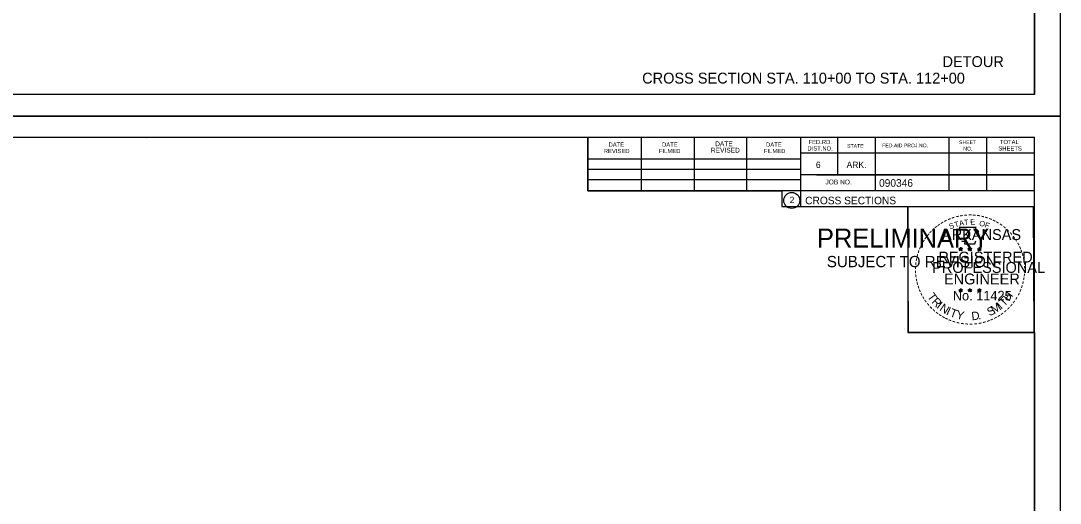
# Model space of a CAD drawing. Extents: x 1368971 to 1374497, y 378717 to 381839.
# Drawn here: x 1371234.1 to 1371425.6, y 381341.4 to 381430.3 of the extents above; entities that cross this region are included whole.
import ezdxf

# ---------------------------------------------------------------- set-up
doc = ezdxf.new("R2010")
doc.units = 0
doc.layers.add('R_Draft', color=7, linetype='Continuous')
doc.layers.add('R_No Plot', color=7, linetype='Continuous')

msp = doc.modelspace()

# ---------------------------------------------------------------- linework, layer by layer
at = {"layer": 'R_No Plot'}
for p, q in [((1371420.82, 381416.75), (1371420.82, 381622.21)), ((1371420.82, 381416.75), (1371104.64, 381416.75)), ((1371092.24, 381412.77), (1371425.58, 381412.77)), ((1371092.24, 381412.77), (1371425.58, 381412.77)), ((1371104.64, 381408.87), (1371420.82, 381408.87)), ((1371257.16, 381408.61), (1371257.16, 381408.61)), ((1371257.16, 381408.61), (1371257.16, 381408.61)), ((1371338.56, 381398.99), (1371338.56, 381408.87)), ((1371348.42, 381398.99), (1371348.42, 381408.67)), ((1371358.18, 381398.99), (1371358.18, 381408.67)), ((1371367.86, 381398.99), (1371367.86, 381408.67)), ((1371377.72, 381408.87), (1371377.72, 381396.07)), ((1371384.56, 381408.87), (1371384.56, 381401.93)), ((1371391.5, 381408.87), (1371391.5, 381398.99)), ((1371405.08, 381408.87), (1371405.08, 381398.99)), ((1371412.02, 381408.87), (1371412.02, 381398.99)), ((1371420.82, 381203.41), (1371420.82, 381408.87)), ((1371420.82, 381405.93), (1371377.72, 381405.93)), ((1371420.82, 381405.95), (1371420.82, 381405.95)), ((1371338.56, 381404.85), (1371377.72, 381404.85)), ((1371338.56, 381402.99), (1371377.72, 381402.99)), ((1371420.82, 381401.93), (1371377.72, 381401.93)), ((1371380.68, 381401.93), (1371420.82, 381401.93)), ((1371338.56, 381398.99), (1371338.56, 381401.05)), ((1371338.56, 381401.05), (1371377.72, 381401.05)), ((1371420.82, 381398.99), (1371338.56, 381398.99)), ((1371377.72, 381396.07), (1371420.82, 381396.07)), ((1371406.91, 381388.33), (1371407.26, 381388.22)), ((1371406.91, 381388.33), (1371407.16, 381388.28)), ((1371406.91, 381388.33), (1371407.15, 381388.2)), ((1371407.04, 381387.92), (1371407.26, 381388.22)), ((1371407.04, 381387.92), (1371407.17, 381388.16)), ((1371407.04, 381387.92), (1371407.26, 381388.14)), ((1371407.26, 381388.58), (1371407.22, 381388.33)), ((1371407.26, 381388.22), (1371407.26, 381388.58)), ((1371407.26, 381388.58), (1371407.31, 381388.33)), ((1371407.6, 381388.33), (1371407.26, 381388.22)), ((1371407.47, 381387.92), (1371407.26, 381388.22)), ((1371407.47, 381387.92), (1371407.26, 381388.13)), ((1371407.6, 381388.33), (1371407.32, 381388.28)), ((1371407.47, 381387.92), (1371407.33, 381388.21)), ((1371407.6, 381388.33), (1371407.4, 381388.22)), ((1371408.58, 381388.33), (1371408.93, 381388.22)), ((1371408.58, 381388.33), (1371408.83, 381388.28)), ((1371408.58, 381388.33), (1371408.82, 381388.2)), ((1371408.71, 381387.92), (1371408.93, 381388.22)), ((1371408.71, 381387.92), (1371408.84, 381388.16)), ((1371408.71, 381387.92), (1371408.93, 381388.14)), ((1371408.93, 381388.58), (1371408.89, 381388.33)), ((1371408.93, 381388.22), (1371408.93, 381388.58)), ((1371408.93, 381388.58), (1371408.98, 381388.33)), ((1371409.27, 381388.33), (1371408.93, 381388.22)), ((1371409.14, 381387.92), (1371408.93, 381388.22)), ((1371409.14, 381387.92), (1371408.93, 381388.13)), ((1371409.27, 381388.33), (1371408.99, 381388.28)), ((1371409.14, 381387.92), (1371409, 381388.21)), ((1371409.27, 381388.33), (1371409.07, 381388.22)), ((1371410.34, 381388.31), (1371410.69, 381388.2)), ((1371410.34, 381388.31), (1371410.6, 381388.27)), ((1371410.34, 381388.31), (1371410.58, 381388.19)), ((1371410.48, 381387.91), (1371410.69, 381388.2)), ((1371410.48, 381387.91), (1371410.6, 381388.15)), ((1371410.48, 381387.91), (1371410.69, 381388.12)), ((1371410.69, 381388.57), (1371410.65, 381388.32)), ((1371410.69, 381388.2), (1371410.69, 381388.57)), ((1371410.69, 381388.57), (1371410.74, 381388.32)), ((1371411.04, 381388.31), (1371410.69, 381388.2)), ((1371410.9, 381387.91), (1371410.69, 381388.2)), ((1371410.9, 381387.91), (1371410.69, 381388.12)), ((1371411.04, 381388.31), (1371410.75, 381388.27)), ((1371410.9, 381387.91), (1371410.77, 381388.2)), ((1371411.04, 381388.31), (1371410.83, 381388.21)), ((1371406.9, 381380.75), (1371407.25, 381380.64)), ((1371406.9, 381380.75), (1371407.16, 381380.71)), ((1371406.9, 381380.75), (1371407.14, 381380.63)), ((1371407.04, 381380.35), (1371407.25, 381380.64)), ((1371407.04, 381380.35), (1371407.16, 381380.59)), ((1371407.04, 381380.35), (1371407.25, 381380.56)), ((1371407.25, 381381.01), (1371407.21, 381380.76)), ((1371407.25, 381380.64), (1371407.25, 381381.01)), ((1371407.25, 381381.01), (1371407.3, 381380.76)), ((1371407.6, 381380.75), (1371407.25, 381380.64)), ((1371407.47, 381380.35), (1371407.25, 381380.64)), ((1371407.47, 381380.35), (1371407.25, 381380.56)), ((1371407.6, 381380.75), (1371407.31, 381380.7)), ((1371407.47, 381380.35), (1371407.33, 381380.64)), ((1371407.6, 381380.75), (1371407.4, 381380.65)), ((1371408.57, 381380.75), (1371408.92, 381380.64)), ((1371408.57, 381380.75), (1371408.83, 381380.71)), ((1371408.57, 381380.75), (1371408.81, 381380.63)), ((1371408.71, 381380.35), (1371408.92, 381380.64)), ((1371408.71, 381380.35), (1371408.83, 381380.59)), ((1371408.71, 381380.35), (1371408.92, 381380.56)), ((1371408.92, 381381.01), (1371408.88, 381380.76)), ((1371408.92, 381380.64), (1371408.92, 381381.01)), ((1371408.92, 381381.01), (1371408.97, 381380.76)), ((1371409.27, 381380.75), (1371408.92, 381380.64)), ((1371409.14, 381380.35), (1371408.92, 381380.64)), ((1371409.14, 381380.35), (1371408.92, 381380.56)), ((1371409.27, 381380.75), (1371408.98, 381380.7)), ((1371409.14, 381380.35), (1371409, 381380.64)), ((1371409.27, 381380.75), (1371409.07, 381380.65)), ((1371410.34, 381380.74), (1371410.69, 381380.63)), ((1371410.34, 381380.74), (1371410.59, 381380.7)), ((1371410.34, 381380.74), (1371410.58, 381380.62)), ((1371410.47, 381380.34), (1371410.69, 381380.63)), ((1371410.47, 381380.34), (1371410.6, 381380.58)), ((1371410.47, 381380.34), (1371410.69, 381380.55)), ((1371410.69, 381381), (1371410.65, 381380.75)), ((1371410.69, 381380.63), (1371410.69, 381381)), ((1371410.69, 381381), (1371410.74, 381380.75)), ((1371411.04, 381380.74), (1371410.69, 381380.63)), ((1371410.9, 381380.34), (1371410.69, 381380.63)), ((1371410.9, 381380.34), (1371410.69, 381380.55)), ((1371411.04, 381380.74), (1371410.75, 381380.69)), ((1371410.9, 381380.34), (1371410.77, 381380.63)), ((1371411.04, 381380.74), (1371410.83, 381380.64)), ((1371396.86, 381373.62), (1371396.86, 381373.62))]:
    msp.add_line(p, q, dxfattribs=at)
for points in [[(1371092.24, 381626.1), (1371425.58, 381626.1), (1371425.58, 381412.77), (1371092.24, 381412.77)], [(1371338.56, 381622.21), (1371338.56, 381612.33), (1371374.3, 381612.33), (1371374.3, 381609.41), (1371397.49, 381609.41), (1371397.49, 381586.19), (1371420.82, 381586.19), (1371420.82, 381416.75), (1371104.64, 381416.75), (1371104.64, 381622.21)], [(1371092.24, 381412.77), (1371425.58, 381412.77), (1371425.58, 381199.43), (1371092.24, 381199.43)], [(1371338.56, 381408.87), (1371338.56, 381398.99), (1371374.3, 381398.99), (1371374.3, 381396.07), (1371397.49, 381396.07), (1371397.49, 381372.86), (1371420.82, 381372.86), (1371420.82, 381203.41), (1371104.64, 381203.41), (1371104.64, 381408.87)], [(1371397.49, 381396.1), (1371420.59, 381396.1), (1371420.71, 381372.86), (1371397.61, 381372.86)]]:
    msp.add_lwpolyline(points, close=True, dxfattribs=at)
for points in [[(1371406.95, 381392.2), (1371407.22, 381391.38)], [(1371410.46, 381391.28), (1371410.6, 381391.57), (1371409.92, 381391.54), (1371410.07, 381392.2), (1371406.95, 381392.2)], [(1371407.26, 381388.58), (1371407.47, 381387.92), (1371406.91, 381388.33), (1371407.6, 381388.33), (1371407.04, 381387.92), (1371407.26, 381388.58)], [(1371407.44, 381389.78), (1371407.44, 381389.69), (1371408, 381389.68), (1371407.95, 381389.2), (1371409.82, 381389.2), (1371410.02, 381389.74)], [(1371408.93, 381388.58), (1371409.14, 381387.92), (1371408.58, 381388.33), (1371409.27, 381388.33), (1371408.71, 381387.92), (1371408.93, 381388.58)], [(1371410.69, 381388.57), (1371410.9, 381387.91), (1371410.34, 381388.31), (1371411.04, 381388.31), (1371410.48, 381387.91), (1371410.69, 381388.57)], [(1371407.25, 381381.01), (1371407.47, 381380.35), (1371406.9, 381380.75), (1371407.6, 381380.75), (1371407.04, 381380.35), (1371407.25, 381381.01)], [(1371408.92, 381381.01), (1371409.14, 381380.35), (1371408.57, 381380.75), (1371409.27, 381380.75), (1371408.71, 381380.35), (1371408.92, 381381.01)], [(1371410.69, 381381), (1371410.9, 381380.34), (1371410.34, 381380.74), (1371411.04, 381380.74), (1371410.47, 381380.34), (1371410.69, 381381)]]:
    msp.add_lwpolyline(points, dxfattribs=at)
for centre, radius in [((1371376.11, 381397.21), 1.47), ((1371407.26, 381388.21), 0.172), ((1371407.26, 381388.21), 0.145), ((1371407.26, 381388.21), 0.116), ((1371407.26, 381388.21), 0.0991), ((1371407.26, 381388.21), 0.0747), ((1371407.26, 381388.21), 0.0495), ((1371407.26, 381388.21), 0.0296), ((1371408.93, 381388.21), 0.172), ((1371408.93, 381388.21), 0.145), ((1371408.93, 381388.21), 0.116), ((1371408.93, 381388.21), 0.0991), ((1371408.93, 381388.21), 0.0747), ((1371408.93, 381388.21), 0.0495), ((1371408.93, 381388.21), 0.0296), ((1371410.69, 381388.2), 0.172), ((1371410.69, 381388.2), 0.145), ((1371410.69, 381388.2), 0.116), ((1371410.69, 381388.2), 0.0991), ((1371410.69, 381388.2), 0.0747), ((1371410.69, 381388.2), 0.0495), ((1371410.69, 381388.2), 0.0296), ((1371407.25, 381380.64), 0.172), ((1371407.25, 381380.64), 0.145), ((1371407.25, 381380.64), 0.116), ((1371407.25, 381380.64), 0.0991), ((1371407.25, 381380.64), 0.0747), ((1371407.25, 381380.64), 0.0495), ((1371407.25, 381380.64), 0.0296), ((1371408.92, 381380.64), 0.172), ((1371408.92, 381380.64), 0.145), ((1371408.92, 381380.64), 0.116), ((1371408.92, 381380.64), 0.0991), ((1371408.92, 381380.64), 0.0747), ((1371408.92, 381380.64), 0.0495), ((1371408.92, 381380.64), 0.0296), ((1371410.69, 381380.63), 0.172), ((1371410.69, 381380.63), 0.145), ((1371410.69, 381380.63), 0.116), ((1371410.69, 381380.63), 0.0991), ((1371410.69, 381380.63), 0.0747), ((1371410.69, 381380.63), 0.0495), ((1371410.69, 381380.63), 0.0296)]:
    msp.add_circle(centre, radius, dxfattribs=at)

# ---------------------------------------------------------------- texts
at = {"layer": 'R_Draft'}
for s, p in [('DETOUR', (1371403.89, 381421.79)), ('CROSS SECTION STA. 110+00 TO STA. 112+00', (1371348.55, 381418.75))]:
    msp.add_text(s, height=2, dxfattribs=at).set_placement(p)
at = {"layer": 'R_No Plot'}
for s, height, p in [('DATE', 0.782, (1371342.36, 381407.11)), ('DATE', 0.782, (1371352.22, 381407.11)), ('DATE', 0.879, (1371362, 381407.21)), ('DATE', 0.782, (1371371.38, 381407.11)), ('FED.RD.', 0.782, (1371379.2, 381407.59)), ('STATE', 0.684, (1371386.32, 381406.91)), ('FED.AID PROJ.NO.', 0.684, (1371392.78, 381407.01)), ('SHEET', 0.684, (1371406.94, 381407.59)), ('TOTAL', 0.782, (1371414.46, 381407.59)), ('REVISED', 0.782, (1371341.48, 381405.93)), ('FILMED', 0.782, (1371351.64, 381405.93)), ('REVISED', 0.879, (1371361.22, 381406.03)), ('FILMED', 0.782, (1371370.98, 381405.93)), ('DIST.NO.', 0.782, (1371379, 381406.41)), ('NO.', 0.684, (1371407.72, 381406.41)), ('SHEETS', 0.782, (1371414.18, 381406.41)), ('6', 1.17, (1371380.56, 381403.19)), ('ARK.', 1.172, (1371386.22, 381403.19)), ('JOB NO.', 0.879, (1371382.32, 381400.17)), ('2', 1.17, (1371375.73, 381396.72)), ('CROSS SECTIONS', 1.4, (1371378.59, 381396.5)), ('PRELIMINARY', 3.5, (1371380.77, 381388.53)), ('ARKANSAS', 2, (1371403.8, 381389.92)), ('DWB', 0.01, (1371381.52, 381390.38)), ('DWB', 0.01, (1371407.24, 381388.21)), ('DWB', 0.01, (1371408.91, 381388.21)), ('DWB', 0.01, (1371410.68, 381388.2)), ('SUBJECT TO REVISION', 2.0751, (1371382.58, 381384.91)), ('REGISTERED', 2, (1371403.12, 381385.77)), ('PROFESSIONAL', 2, (1371401.98, 381383.86)), ('ENGINEER', 2, (1371404.16, 381381.74)), ('No. 11425', 1.757, (1371405.79, 381378.79)), ('DWB', 0.01, (1371407.24, 381380.64)), ('DWB', 0.01, (1371408.91, 381380.64)), ('DWB', 0.01, (1371410.68, 381380.63))]:
    msp.add_text(s, height=height, dxfattribs=at).set_placement(p)
for s, height, rotation, p in [('090346', 1.4, 360, (1371392.2, 381399.73)), ('-', 1.6, 24.3072, (1371405.06, 381393.06)), ('-', 1.6, 19.1761, (1371405.7, 381393.33)), ('-', 1.6, 13.6301, (1371406.45, 381393.57)), ('-', 1.6, 10.2193, (1371407.13, 381393.73)), ('-', 1.6, 5.8968, (1371407.85, 381393.84)), ('-', 1.6, 0.1862, (1371408.63, 381393.92)), ('-', 1.6, 357.743, (1371409.35, 381393.9)), ('-', 1.6, 352.1617, (1371410.09, 381393.85)), ('-', 1.6, 347.2049, (1371410.81, 381393.73)), ('-', 1.6, 342.3362, (1371411.45, 381393.58)), ('-', 1.6, 337.8551, (1371412.18, 381393.36)), ('-', 1.6, 42.9622, (1371402.35, 381391.19)), ('-', 1.6, 38.9507, (1371402.78, 381391.6)), ('-', 1.6, 36.2317, (1371403.26, 381391.98)), ('-', 1.6, 34.0636, (1371403.83, 381392.38)), ('-', 1.6, 28.7918, (1371404.43, 381392.75)), ('S', 1, 21.594, (1371405.3, 381391.88)), ('T', 1, 16.4036, (1371406.22, 381392.21)), ('A', 1, 11.2132, (1371407.04, 381392.46)), ('T', 1, 6.0228, (1371407.89, 381392.63)), ('E', 1, 0.8323, (1371409, 381392.74)), ('O', 1, 350.4515, (1371410.6, 381392.53)), ('F', 1, 340.0707, (1371411.56, 381392.3)), ('-', 1.6, 334.1211, (1371412.81, 381393.08)), ('-', 1.6, 329.6409, (1371413.39, 381392.8)), ('-', 1.6, 325.8627, (1371414.04, 381392.44)), ('-', 1.6, 320.5297, (1371414.65, 381392.01)), ('-', 1.6, 315.5786, (1371415.24, 381391.53)), ('-', 1.6, 58.0706, (1371400.76, 381389.13)), ('-', 1.6, 54.2325, (1371401.08, 381389.65)), ('-', 1.6, 50.6142, (1371401.5, 381390.22)), ('-', 1.6, 48.423, (1371401.9, 381390.71)), ('-', 1.6, 309.8797, (1371415.81, 381390.98)), ('-', 1.6, 306.6522, (1371416.34, 381390.37)), ('-', 1.4, 303.6753, (1371416.82, 381389.81)), ('-', 1.6, 67.7743, (1371400.19, 381387.9)), ('-', 1.6, 62.8713, (1371400.44, 381388.51)), ('-', 1.6, 299.6684, (1371417.14, 381389.2)), ('-', 1.6, 294.6628, (1371417.47, 381388.59)), ('-', 1.6, 290.5728, (1371417.72, 381388.01)), ('-', 1.6, 81.2013, (1371399.64, 381385.85)), ('-', 1.6, 75.461, (1371399.77, 381386.56)), ('-', 1.6, 72.3945, (1371399.97, 381387.27)), ('-', 1.6, 285.1233, (1371417.96, 381387.43)), ('-', 1.6, 280.5493, (1371418.16, 381386.69)), ('-', 1.6, 94.1959, (1371399.57, 381383.73)), ('-', 1.6, 89.0622, (1371399.54, 381384.45)), ('-', 1.6, 85.1863, (1371399.56, 381385.15)), ('-', 1.6, 276.5962, (1371418.32, 381385.92)), ('-', 1.6, 274.3301, (1371418.38, 381385.2)), ('-', 1.6, 269.9407, (1371418.41, 381384.57)), ('-', 1.6, 98.9479, (1371399.64, 381383.06)), ('-', 1.6, 101.7149, (1371399.78, 381382.33)), ('-', 1.6, 260.9953, (1371418.32, 381383.25)), ('-', 1.6, 263.5172, (1371418.4, 381383.9)), ('-', 1.6, 105.4578, (1371399.94, 381381.73)), ('-', 1.6, 109.0874, (1371400.16, 381381.1)), ('-', 1.6, 114.0643, (1371400.41, 381380.51)), ('H', 1.54, 54.6088, (1371416.13, 381378.52)), ('-', 1.6, 247.8887, (1371417.81, 381381.18)), ('-', 1.6, 252.8681, (1371418.03, 381381.85)), ('-', 1.6, 255.7626, (1371418.21, 381382.57)), ('-', 1.6, 115.7288, (1371400.71, 381379.89)), ('-', 1.6, 120.4471, (1371401.07, 381379.3)), ('-', 1.6, 125.8934, (1371401.47, 381378.74)), ('T', 1.54, 306.0406, (1371401.01, 381379.48)), ('R', 1.54, 314.005, (1371401.78, 381378.43)), ('I', 1.54, 321.9694, (1371402.68, 381377.5)), ('T', 1.54, 46.6444, (1371415.24, 381377.57)), ('-', 1.6, 233.8452, (1371416.75, 381379.14)), ('-', 1.6, 239.0712, (1371417.15, 381379.79)), ('-', 1.6, 244.6197, (1371417.55, 381380.55)), ('-', 1.6, 130.7181, (1371401.94, 381378.19)), ('-', 1.6, 134.2238, (1371402.45, 381377.64)), ('-', 1.6, 138.9338, (1371402.98, 381377.18)), ('-', 1.6, 144.6463, (1371403.53, 381376.77)), ('N', 1.54, 326.5002, (1371403.24, 381377.03)), ('I', 1.54, 335.3603, (1371404.45, 381376.24)), ('T', 1.54, 339.8912, (1371405.11, 381375.92)), ('Y', 1.54, 347.8556, (1371406.33, 381375.47)), ('D', 1.54, 6.3969, (1371409.31, 381375.11)), ('S', 1.54, 26.9312, (1371412.56, 381375.84)), ('M', 1.54, 32.6563, (1371413.4, 381376.25)), ('I', 1.54, 42.1136, (1371414.68, 381377.09)), ('-', 1.6, 221.0851, (1371415.32, 381377.5)), ('-', 1.6, 225.7653, (1371415.84, 381378.01)), ('-', 1.6, 231.2538, (1371416.32, 381378.58)), ('-', 1.6, 148.0898, (1371404.1, 381376.4)), ('-', 1.6, 151.5704, (1371404.67, 381376.08)), ('-', 1.6, 154.6002, (1371405.2, 381375.83)), ('-', 1.6, 158.5612, (1371405.82, 381375.58)), ('-', 1.6, 162.7983, (1371406.51, 381375.36)), ('-', 1.6, 167.5555, (1371407.22, 381375.2)), ('-', 1.6, 191.2858, (1371411.03, 381375.26)), ('.', 1.54, 13.7642, (1371410.51, 381375.24)), ('-', 1.6, 195.4743, (1371411.76, 381375.46)), ('-', 1.6, 200.7184, (1371412.44, 381375.71)), ('-', 1.6, 204.2516, (1371413.06, 381375.98)), ('-', 1.6, 207.3568, (1371413.68, 381376.3)), ('-', 1.6, 212.2491, (1371414.24, 381376.64)), ('-', 1.6, 215.7363, (1371414.77, 381377.03)), ('-', 1.6, 173.1155, (1371407.99, 381375.09)), ('-', 1.6, 176.5183, (1371408.74, 381375.04)), ('-', 1.6, 181.5918, (1371409.49, 381375.06)), ('-', 1.6, 185.8167, (1371410.3, 381375.13))]:
    msp.add_text(s, height=height, rotation=rotation, dxfattribs=at).set_placement(p)

doc.saveas('drawing.dxf')
